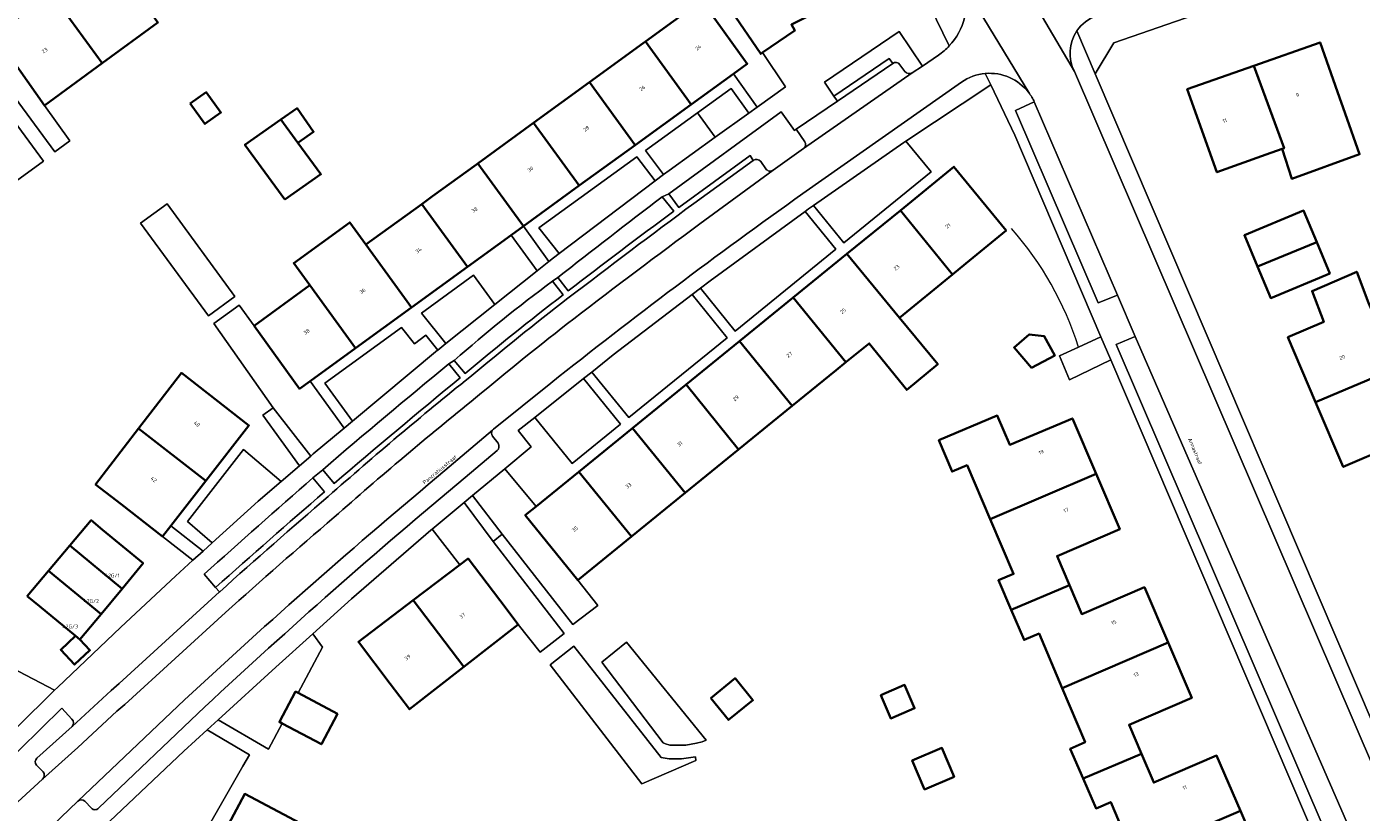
# Model space of a CAD drawing. Header units: metres. Extents: x 197700 to 204338, y 317132 to 325229.
# Tile 619 of 656: x 202624 to 202752, y 318674 to 318748. Entities that reach past the tile are written whole.
import ezdxf
from ezdxf.enums import TextEntityAlignment as Align

# ---------------------------------------------------------------- set-up
doc = ezdxf.new("R2010")
doc.units = ezdxf.units.M
for name, color, linetype, lineweight in [('B-WE-GR-BEPLANTING_CULTUUR_HEESTERS-GV', 90, 'Continuous', 18), ('B-WE-IE-TERREINAFSCHEIDING_KUNSTMATIG_HEKWERK-G', 20, 'IE-TERREINAFSCHEIDING-KUNSTMATIG', 18), ('B-WE-OG-BEBOUWING-GV', 7, 'Continuous', 35), ('B-WE-OG-BEBOUWING-T18', 10, 'Continuous', 18), ('B-WE-OG-TERREIN_CULTUURSCHEIDING-GV', 7, 'Continuous', 18), ('B-WE-OG-TERREIN_ERF-GV', 7, 'Continuous', 18), ('B-WE-OG-TOPOGRAFIE-T18', 10, 'Continuous', 18), ('B-WE-VH-VERHARDING_OPEN-GV', 252, 'Continuous', 18), ('B-WE-VH-VERHARDING_STRAATBAKSTEEN-GV', 252, 'Continuous', 18), ('B-WE-VH-VERHARDING_TEGEL-GV', 252, 'Continuous', 18)]:
    doc.layers.add(name, color=color, linetype=linetype, lineweight=lineweight)
doc.styles.add('NLCS-ISO-M200-T18', font='NLCS-ISO.ttf', dxfattribs={"height": 0.36})
doc.linetypes.add('IE-TERREINAFSCHEIDING-KUNSTMATIG', pattern='A,4,[82,NLCS.SHX,S=0.75,R=90,X=0,Y=0],4,-2', length=10)

msp = doc.modelspace()

# ---------------------------------------------------------------- linework, layer by layer
at = {"layer": 'B-WE-GR-BEPLANTING_CULTUUR_HEESTERS-GV'}
for points in [[(202708.771, 318744.052), (202709.782, 318744.698), (202707.554, 318747.99), (202700.445, 318743.164), (202701.341, 318741.845), (202706.589, 318745.426), (202706.936, 318744.969)], [(202707.607, 318744.839), (202708.096, 318744.196)], [(202698.557, 318737.505), (202697.73, 318738.689), (202697.584, 318738.575), (202696.309, 318740.352), (202685.604, 318732.527), (202686.561, 318731.237), (202693.341, 318736.182), (202693.645, 318735.714)], [(202695.549, 318734.798), (202698.428, 318736.852)], [(202694.357, 318735.61), (202694.859, 318734.913)], [(202686.071, 318730.876), (202684.971, 318732.254)], [(202675.534, 318722.913), (202674.538, 318724.212)], [(202675.024, 318724.571), (202676.025, 318723.291)], [(202665.724, 318715.007), (202664.643, 318716.335)], [(202665.153, 318716.664), (202666.203, 318715.424)], [(202652.66, 318706.269), (202653.732, 318704.963)], [(202652.807, 318704.155), (202651.713, 318705.48)], [(202641.338, 318696.306), (202642.431, 318695.058)], [(202628.755, 318682.515), (202627.777, 318683.542), (202617.747, 318673.701), (202620.789, 318672.092)], [(202625.413, 318678.785), (202628.762, 318681.8)], [(202626.008, 318677.495), (202625.371, 318678.122)], [(202620.789, 318672.092), (202625.962, 318676.797)]]:
    msp.add_lwpolyline(points, dxfattribs=at)
for points in [[(202706.936, 318744.969, -0.4140682), (202707.607, 318744.839)], [(202708.096, 318744.196, 0.3441606), (202708.771, 318744.052)], [(202698.428, 318736.852, 0.3960039), (202698.557, 318737.505)], [(202693.645, 318735.714, -0.4107924), (202694.357, 318735.61)], [(202694.859, 318734.913, 0.4150515), (202695.549, 318734.798)], [(202684.971, 318732.254, 0.0030133), (202675.024, 318724.571)], [(202676.025, 318723.291, -0.0062298), (202686.071, 318730.876)], [(202674.538, 318724.212, 0.0227979), (202665.153, 318716.664)], [(202666.203, 318715.424, -0.0115001), (202675.534, 318722.913)], [(202664.643, 318716.335, 0.0061433), (202652.66, 318706.269)], [(202653.732, 318704.963, -0.0051412), (202665.724, 318715.007)], [(202651.713, 318705.48, 0.0035508), (202641.338, 318696.306)], [(202642.431, 318695.058, -0.0034628), (202652.807, 318704.155)], [(202628.762, 318681.8, 0.3902135), (202628.755, 318682.515)], [(202625.371, 318678.122, -0.3893984), (202625.413, 318678.785)], [(202625.962, 318676.797, 0.3615574), (202626.008, 318677.495)]]:
    msp.add_lwpolyline(points, format="xyb", dxfattribs=at)
at = {"layer": 'B-WE-IE-TERREINAFSCHEIDING_KUNSTMATIG_HEKWERK-G'}
msp.add_lwpolyline([(202724.618, 318717.94, 0.1050327), (202718.258, 318729.24)], format="xyb", dxfattribs=at)
msp.add_lwpolyline([(202645.042, 318678.035), (202639.199, 318667.804), (202641.434, 318666.537)], dxfattribs=at)
at = {"layer": 'B-WE-OG-BEBOUWING-GV'}
for points in [[(202694.542, 318745.989), (202697.606, 318748.088), (202697.291, 318748.668), (202700.57, 318750.295), (202700.623, 318750.212), (202708.65, 318754.169), (202703.563, 318764.599), (202690.981, 318758.371), (202687.118, 318756.459), (202691.545, 318749.997), (202694.371, 318745.872)], [(202629.715, 318753.741), (202628.701, 318753.003), (202626.794, 318751.615), (202631.633, 318744.97), (202636.944, 318748.844), (202632.107, 318755.483), (202631.292, 318754.889), (202630.35, 318754.204)], [(202622.351, 318748.38), (202621.376, 318747.671), (202626.141, 318740.966), (202631.633, 318744.97), (202626.794, 318751.615), (202625.091, 318750.375), (202623.56, 318749.26)], [(202683.387, 318747.059), (202687.742, 318741.056), (202691.762, 318743.972), (202693.073, 318744.924), (202690.136, 318748.971), (202688.714, 318750.931)], [(202683.387, 318747.059), (202683.164, 318746.897), (202678.06, 318743.187), (202682.412, 318737.189), (202687.742, 318741.056)], [(202741.327, 318744.734), (202744.21, 318736.876), (202744.044, 318736.815), (202744.942, 318733.983), (202751.411, 318736.311), (202750.042, 318740.19), (202749.313, 318742.253), (202747.648, 318746.968)], [(202744.21, 318736.876), (202741.327, 318744.734), (202734.99, 318742.495), (202737.813, 318734.591), (202742.522, 318736.272), (202744.044, 318736.815)], [(202677.082, 318733.321), (202682.412, 318737.189), (202678.06, 318743.187), (202672.733, 318739.315)], [(202640.024, 318741.129), (202641.417, 318739.192), (202642.935, 318740.283), (202641.542, 318742.22)], [(202648.659, 318739.619), (202650.272, 318737.411), (202651.769, 318738.459), (202650.202, 318740.699)], [(202649.032, 318732.002), (202652.467, 318734.406), (202650.272, 318737.411), (202648.659, 318739.619), (202645.224, 318737.215)], [(202672.733, 318739.315), (202667.406, 318735.443), (202671.752, 318729.454), (202677.082, 318733.321)], [(202666.422, 318725.586), (202670.601, 318728.619), (202671.752, 318729.454), (202667.406, 318735.443), (202667.277, 318735.349), (202663.096, 318732.31), (202662.079, 318731.571)], [(202713.883, 318725.906), (202717.729, 318729.051), (202712.77, 318735.118), (202707.665, 318730.969), (202712.619, 318724.873)], [(202661.092, 318721.719), (202666.422, 318725.586), (202662.079, 318731.571), (202656.752, 318727.7)], [(202707.665, 318730.969), (202702.56, 318726.82), (202707.567, 318720.744), (202712.619, 318724.873)], [(202747.32, 318727.952), (202746.068, 318730.947), (202740.434, 318728.603), (202741.686, 318725.608)], [(202655.762, 318717.851), (202661.092, 318721.719), (202656.752, 318727.7), (202655.215, 318729.818), (202649.885, 318725.951), (202651.425, 318723.829)], [(202741.686, 318725.608), (202742.937, 318722.614), (202748.571, 318724.957), (202747.32, 318727.952)], [(202697.455, 318722.671), (202702.473, 318716.496), (202704.697, 318718.302), (202708.278, 318713.874), (202711.226, 318716.303), (202707.567, 318720.744), (202702.56, 318726.82)], [(202752.27, 318722.169), (202751.139, 318725.127), (202746.879, 318723.283), (202747.989, 318720.341), (202744.579, 318718.884), (202747.215, 318712.715), (202754.954, 318715.959)], [(202646.098, 318719.958), (202650.432, 318713.984), (202651.44, 318714.715), (202655.762, 318717.851), (202651.425, 318723.829)], [(202702.473, 318716.496), (202697.455, 318722.671), (202692.351, 318718.522), (202697.366, 318712.35), (202701.547, 318715.744)], [(202720.163, 318715.975), (202722.363, 318717.144), (202721.372, 318718.999), (202719.943, 318719.15), (202718.498, 318717.901)], [(202692.259, 318708.204), (202697.366, 318712.35), (202692.351, 318718.522), (202687.246, 318714.373)], [(202641.659, 318713.55), (202639.179, 318715.48), (202635.094, 318710.176), (202641.494, 318705.196), (202645.605, 318710.479)], [(202747.215, 318712.715), (202749.854, 318706.537), (202754.452, 318708.502), (202757.596, 318709.846), (202754.954, 318715.959)], [(202682.141, 318710.224), (202687.152, 318704.058), (202692.259, 318708.204), (202687.246, 318714.373)], [(202716.208, 318701.57), (202726.303, 318705.88), (202724.05, 318711.158), (202718.091, 318708.623), (202716.885, 318711.419), (202711.332, 318709.07), (202712.589, 318706.088), (202714.016, 318706.689)], [(202638.165, 318700.918), (202641.494, 318705.196), (202635.094, 318710.176), (202631.01, 318704.873), (202633.44, 318702.982), (202637.383, 318699.913)], [(202677.036, 318706.075), (202682.045, 318699.911), (202687.152, 318704.058), (202682.141, 318710.224)], [(202682.045, 318699.911), (202677.036, 318706.075), (202672.967, 318702.767), (202671.932, 318701.926), (202676.935, 318695.763)], [(202723.767, 318695.281), (202722.59, 318698.038), (202728.557, 318700.601), (202726.303, 318705.88), (202716.208, 318701.57), (202718.443, 318696.35), (202717.008, 318695.734), (202718.219, 318692.914)], [(202633.526, 318694.937), (202635.53, 318697.361), (202631.676, 318700.546), (202630.583, 318701.45), (202628.555, 318699.046)], [(202631.522, 318692.512), (202633.526, 318694.937), (202628.555, 318699.046), (202626.526, 318696.642)], [(202661.266, 318693.831), (202666.09, 318687.489), (202671.262, 318691.527), (202669.496, 318693.849), (202666.488, 318697.803), (202665.692, 318697.197)], [(202624.498, 318694.238), (202625.664, 318693.274), (202629.093, 318690.439), (202629.518, 318690.088), (202631.522, 318692.512), (202626.526, 318696.642)], [(202723.767, 318695.281), (202718.219, 318692.914), (202719.445, 318690.059), (202720.869, 318690.654), (202723.065, 318685.473), (202733.167, 318689.796), (202730.91, 318695.071), (202724.943, 318692.524)], [(202666.09, 318687.489), (202661.266, 318693.831), (202656.045, 318689.859), (202659.073, 318685.879), (202660.919, 318683.453)], [(202629.518, 318690.088), (202629.093, 318690.439), (202627.686, 318689.117), (202629.011, 318687.707), (202630.469, 318689.076)], [(202730.629, 318679.221), (202729.451, 318681.974), (202735.417, 318684.538), (202733.167, 318689.796), (202723.065, 318685.473), (202725.252, 318680.313), (202723.852, 318679.699), (202725.082, 318676.849)], [(202689.604, 318684.523), (202691.296, 318682.438), (202693.61, 318684.316), (202691.918, 318686.401)], [(202705.8, 318684.807), (202706.744, 318682.582), (202709.014, 318683.544), (202708.07, 318685.769)], [(202654.057, 318683.016), (202650.304, 318685.004), (202650.052, 318685.138), (202648.517, 318682.242), (202648.769, 318682.108), (202652.522, 318680.12)], [(202712.794, 318677.01), (202711.62, 318679.778), (202708.799, 318678.582), (202709.972, 318675.814)], [(202740.048, 318673.78), (202737.786, 318679.035), (202731.806, 318676.468), (202730.629, 318679.221), (202725.082, 318676.849), (202726.304, 318674.016), (202727.699, 318674.618), (202729.915, 318669.417)], [(202651.024, 318672.317), (202645.21, 318675.398), (202641.538, 318668.474), (202647.343, 318665.389)], [(202729.915, 318669.417), (202732.158, 318664.153), (202742.311, 318668.524), (202740.048, 318673.78)]]:
    msp.add_lwpolyline(points, close=True, dxfattribs=at)
at = {"layer": 'B-WE-OG-TERREIN_CULTUURSCHEIDING-GV'}
for points in [[(202628.548, 318737.579), (202626.141, 318740.966), (202621.376, 318747.671), (202622.351, 318748.38), (202619.923, 318751.782), (202617.351, 318749.972), (202619.88, 318746.35), (202627.121, 318736.539)], [(202621.082, 318737.337), (202623.465, 318733.764), (202626.058, 318735.659), (202618.756, 318745.531), (202616.121, 318749.106), (202613.916, 318747.554), (202612.85, 318746.804), (202615.259, 318743.301), (202616.496, 318744.136)], [(202690.031, 318737.936), (202688.345, 318740.257), (202683.382, 318736.655), (202685.101, 318734.379), (202685.63, 318734.779)], [(202699.402, 318731.443), (202702.291, 318727.889), (202710.585, 318734.631), (202708.198, 318737.552), (202707.993, 318737.416)], [(202684.303, 318733.777), (202682.571, 318736.069), (202673.23, 318729.291), (202675.163, 318726.873)], [(202644.276, 318722.759), (202637.824, 318731.586), (202635.297, 318729.739), (202641.751, 318720.912)], [(202688.613, 318723.546), (202691.928, 318719.467), (202701.515, 318727.259), (202698.585, 318730.863), (202689.554, 318724.265)], [(202673.067, 318725.221), (202674.179, 318726.11), (202671.752, 318729.454), (202670.601, 318728.619)], [(202669.028, 318721.995), (202667.007, 318724.78), (202662.059, 318721.185), (202664.38, 318718.281)], [(202678.259, 318715.564), (202681.787, 318711.224), (202691.152, 318718.836), (202687.818, 318722.938), (202680.315, 318717.201)], [(202651.44, 318714.715), (202650.432, 318713.984), (202646.098, 318719.958), (202644.668, 318721.93), (202642.282, 318720.185), (202647.929, 318712.168), (202651.505, 318707.571), (202651.741, 318707.774), (202654.692, 318710.234)], [(202655.473, 318710.884), (202663.581, 318717.642), (202663.599, 318717.656), (202662.448, 318719.096), (202661.377, 318718.24), (202660.128, 318719.804), (202652.839, 318714.512)], [(202677.477, 318714.941), (202672.835, 318711.245), (202676.406, 318706.851), (202681.011, 318710.594)], [(202642.105, 318699.3), (202646.488, 318703.256), (202648.675, 318705.137), (202645.098, 318708.196), (202639.745, 318701.319)], [(202672.967, 318702.767), (202669.978, 318706.358), (202666.903, 318703.799), (202669.718, 318700.127), (202676.464, 318691.53), (202678.84, 318693.341), (202676.935, 318695.763), (202671.932, 318701.926)], [(202665.692, 318697.197), (202666.488, 318697.803), (202669.496, 318693.849), (202671.262, 318691.527), (202673.362, 318688.9), (202675.634, 318690.676), (202668.878, 318699.444), (202666.098, 318703.129), (202663.062, 318700.602)], [(202637.383, 318699.913), (202640.283, 318697.656), (202641.243, 318698.522), (202638.165, 318700.918)], [(202651.688, 318690.644), (202648.17, 318687.475), (202642.685, 318682.46), (202647.459, 318679.639), (202648.769, 318682.108), (202648.517, 318682.242), (202650.052, 318685.138), (202650.304, 318685.004), (202652.624, 318689.378)], [(202684.866, 318678.858), (202676.571, 318689.476), (202674.292, 318687.696), (202683.049, 318676.356), (202688.193, 318678.561), (202688.133, 318678.918), (202687.717, 318678.858), (202686.826, 318678.739), (202685.638, 318678.739)], [(202617.013, 318681.594), (202616.917, 318681.418), (202617.148, 318681.289), (202616.746, 318680.526), (202614.157, 318675.64), (202616.24, 318674.534), (202627.096, 318685.26), (202623.039, 318687.41), (202619.31, 318680.377)]]:
    msp.add_lwpolyline(points, close=True, dxfattribs=at)
for points in [[(202629.303, 318667.543), (202634.371, 318664.865), (202639.354, 318662.221), (202641.595, 318666.446), (202641.434, 318666.537), (202639.199, 318667.804), (202645.042, 318678.035), (202645.655, 318679.109), (202641.641, 318681.505), (202639.417, 318679.472)], [(202639.417, 318679.472), (202630.592, 318671.121), (202628.251, 318668.896)]]:
    msp.add_lwpolyline(points, dxfattribs=at)
at = {"layer": 'B-WE-OG-TERREIN_ERF-GV'}
for points in [[(202788.13, 318767.743), (202728.009, 318746.908), (202726.231, 318743.961), (202756.358, 318673.507)], [(202623.039, 318687.41), (202627.096, 318685.26), (202627.364, 318685.524), (202633.404, 318691.282), (202638.608, 318696.144), (202640.283, 318697.656), (202637.383, 318699.913), (202633.44, 318702.982), (202631.01, 318704.873), (202635.094, 318710.176), (202639.179, 318715.48), (202641.659, 318713.55), (202645.605, 318710.479), (202641.494, 318705.196), (202638.165, 318700.918), (202641.243, 318698.522), (202642.105, 318699.3), (202639.745, 318701.319), (202645.098, 318708.196), (202648.675, 318705.137), (202650.428, 318706.644), (202646.934, 318711.446), (202647.929, 318712.168), (202642.282, 318720.185), (202644.668, 318721.93), (202646.098, 318719.958), (202651.425, 318723.829), (202649.885, 318725.951), (202655.215, 318729.818), (202656.752, 318727.7), (202662.079, 318731.571), (202663.096, 318732.31), (202667.277, 318735.349), (202667.406, 318735.443), (202672.733, 318739.315), (202678.06, 318743.187), (202683.164, 318746.897), (202683.387, 318747.059), (202688.714, 318750.931)], [(202690.136, 318748.971), (202693.073, 318744.924), (202691.762, 318743.972), (202694.033, 318740.806), (202696.706, 318742.724), (202694.542, 318745.989), (202694.371, 318745.872), (202691.545, 318749.997)], [(202636.944, 318748.844), (202631.633, 318744.97), (202626.141, 318740.966), (202628.548, 318737.579), (202627.121, 318736.539), (202619.88, 318746.35)], [(202618.756, 318745.531), (202626.058, 318735.659), (202623.465, 318733.764)], [(202747.638, 318670.058), (202727.698, 318716.72), (202723.771, 318714.824), (202722.821, 318717.104), (202724.618, 318717.94), (202726.752, 318718.933), (202718.553, 318738.12), (202716.269, 318742.913), (202708.198, 318737.552), (202710.585, 318734.631), (202702.291, 318727.889), (202699.402, 318731.443), (202698.926, 318731.112), (202698.585, 318730.863), (202701.515, 318727.259), (202691.928, 318719.467), (202688.613, 318723.546), (202687.818, 318722.938), (202691.152, 318718.836), (202681.787, 318711.224), (202678.259, 318715.564), (202677.477, 318714.941), (202681.011, 318710.594), (202676.406, 318706.851), (202672.835, 318711.245), (202671.253, 318709.986), (202672.5, 318708.457), (202669.978, 318706.358), (202672.967, 318702.767), (202677.036, 318706.075), (202682.141, 318710.224), (202687.246, 318714.373), (202692.351, 318718.522), (202697.455, 318722.671), (202702.56, 318726.82), (202707.665, 318730.969), (202712.77, 318735.118), (202717.729, 318729.051), (202713.883, 318725.906), (202712.619, 318724.873), (202707.567, 318720.744), (202711.226, 318716.303), (202708.278, 318713.874), (202704.697, 318718.302), (202702.473, 318716.496), (202701.547, 318715.744), (202697.366, 318712.35), (202692.259, 318708.204), (202687.152, 318704.058), (202682.045, 318699.911), (202676.935, 318695.763), (202678.84, 318693.341), (202676.464, 318691.53), (202669.718, 318700.127), (202668.878, 318699.444), (202675.634, 318690.676), (202673.362, 318688.9), (202671.262, 318691.527), (202666.09, 318687.489), (202660.919, 318683.453), (202659.073, 318685.879), (202656.045, 318689.859), (202661.266, 318693.831), (202665.692, 318697.197), (202663.062, 318700.602), (202662.939, 318700.5), (202655.367, 318693.957), (202651.688, 318690.644), (202652.624, 318689.378), (202650.304, 318685.004), (202654.057, 318683.016), (202652.522, 318680.12), (202648.769, 318682.108), (202647.459, 318679.639), (202642.685, 318682.46), (202641.641, 318681.505), (202645.655, 318679.109), (202645.042, 318678.035), (202639.199, 318667.804)], [(202729.915, 318669.417), (202727.699, 318674.618), (202726.304, 318674.016), (202725.082, 318676.849), (202723.852, 318679.699), (202725.252, 318680.313), (202723.065, 318685.473), (202720.869, 318690.654), (202719.445, 318690.059), (202718.219, 318692.914), (202717.008, 318695.734), (202718.443, 318696.35), (202716.208, 318701.57), (202714.016, 318706.689), (202712.589, 318706.088), (202711.332, 318709.07), (202716.885, 318711.419), (202718.091, 318708.623), (202724.05, 318711.158), (202726.303, 318705.88), (202728.557, 318700.601), (202722.59, 318698.038), (202723.767, 318695.281), (202724.943, 318692.524), (202730.91, 318695.071), (202733.167, 318689.796), (202735.417, 318684.538), (202729.451, 318681.974), (202730.629, 318679.221), (202731.806, 318676.468), (202737.786, 318679.035), (202740.048, 318673.78), (202742.311, 318668.524)], [(202647.343, 318665.389), (202641.538, 318668.474), (202645.21, 318675.398), (202651.024, 318672.317), (202656.825, 318669.243), (202653.148, 318662.304), (202654.914, 318661.366), (202652.712, 318657.21), (202658.078, 318654.464), (202677.818, 318644.125), (202677.966, 318644.421), (202678.479, 318644.15), (202680.251, 318647.657), (202682.417, 318646.511), (202680.581, 318643.039), (202680.441, 318642.751), (202709.342, 318627.644), (202711.228, 318631.273), (202712.055, 318630.86), (202710.089, 318627.254), (202742.144, 318610.498), (202765.409, 318620.017)]]:
    msp.add_lwpolyline(points, dxfattribs=at)
for points in [[(202741.327, 318744.734), (202747.648, 318746.968), (202749.313, 318742.253), (202750.042, 318740.19), (202751.411, 318736.311), (202744.942, 318733.983), (202744.044, 318736.815), (202742.522, 318736.272), (202737.813, 318734.591), (202734.99, 318742.495)], [(202640.024, 318741.129), (202641.542, 318742.22), (202642.935, 318740.283), (202641.417, 318739.192)], [(202688.345, 318740.257), (202690.031, 318737.936), (202693.221, 318740.224), (202691.536, 318742.573)], [(202650.272, 318737.411), (202652.467, 318734.406), (202649.032, 318732.002), (202645.224, 318737.215), (202648.659, 318739.619), (202650.202, 318740.699), (202651.769, 318738.459)], [(202644.276, 318722.759), (202641.751, 318720.912), (202635.297, 318729.739), (202637.824, 318731.586)], [(202741.686, 318725.608), (202740.434, 318728.603), (202746.068, 318730.947), (202747.32, 318727.952), (202748.571, 318724.957), (202742.937, 318722.614)], [(202754.452, 318708.502), (202749.854, 318706.537), (202747.215, 318712.715), (202744.579, 318718.884), (202747.989, 318720.341), (202746.879, 318723.283), (202751.139, 318725.127), (202752.27, 318722.169), (202754.954, 318715.959), (202757.596, 318709.846)], [(202720.163, 318715.975), (202718.498, 318717.901), (202719.943, 318719.15), (202721.372, 318718.999), (202722.363, 318717.144)], [(202633.526, 318694.937), (202631.522, 318692.512), (202629.518, 318690.088), (202630.469, 318689.076), (202629.011, 318687.707), (202627.686, 318689.117), (202629.093, 318690.439), (202625.664, 318693.274), (202624.498, 318694.238), (202626.526, 318696.642), (202628.555, 318699.046), (202630.583, 318701.45), (202631.676, 318700.546), (202635.53, 318697.361)], [(202689.154, 318680.516), (202681.572, 318689.84), (202679.228, 318687.937), (202685.058, 318680.255), (202685.282, 318680.166), (202685.698, 318680.047), (202687.242, 318680.047), (202688.252, 318680.225), (202688.787, 318680.344)], [(202689.154, 318680.516), (202688.787, 318680.344), (202688.252, 318680.225), (202687.242, 318680.047), (202685.698, 318680.047), (202685.282, 318680.166), (202685.058, 318680.255), (202679.228, 318687.937), (202681.572, 318689.84)], [(202684.866, 318678.858), (202685.638, 318678.739), (202686.826, 318678.739), (202687.717, 318678.858), (202688.133, 318678.918), (202688.193, 318678.561), (202683.049, 318676.356), (202674.292, 318687.696), (202676.571, 318689.476)], [(202689.604, 318684.523), (202691.918, 318686.401), (202693.61, 318684.316), (202691.296, 318682.438)], [(202705.8, 318684.807), (202708.07, 318685.769), (202709.014, 318683.544), (202706.744, 318682.582)], [(202709.972, 318675.814), (202708.799, 318678.582), (202711.62, 318679.778), (202712.794, 318677.01)]]:
    msp.add_lwpolyline(points, close=True, dxfattribs=at)
at = {"layer": 'B-WE-VH-VERHARDING_OPEN-GV'}
for points in [[(202684.303, 318733.777), (202685.101, 318734.379), (202683.382, 318736.655), (202688.345, 318740.257), (202691.536, 318742.573), (202693.221, 318740.224), (202694.033, 318740.806), (202691.762, 318743.972), (202687.742, 318741.056), (202682.412, 318737.189), (202677.082, 318733.321), (202671.752, 318729.454), (202674.179, 318726.11), (202674.618, 318726.461), (202675.163, 318726.873), (202673.23, 318729.291), (202682.571, 318736.069)], [(202664.38, 318718.281), (202662.059, 318721.185), (202667.007, 318724.78), (202669.028, 318721.995), (202673.067, 318725.221), (202670.601, 318728.619), (202666.422, 318725.586), (202661.092, 318721.719), (202655.762, 318717.851), (202651.44, 318714.715), (202654.692, 318710.234), (202655.473, 318710.884), (202652.839, 318714.512), (202660.128, 318719.804), (202661.377, 318718.24), (202662.448, 318719.096), (202663.599, 318717.656)], [(202727.698, 318716.72), (202726.752, 318718.933), (202724.618, 318717.94), (202722.821, 318717.104), (202723.771, 318714.824)], [(202646.934, 318711.446), (202650.428, 318706.644), (202651.505, 318707.571), (202647.929, 318712.168)], [(202666.903, 318703.799), (202666.098, 318703.129), (202668.878, 318699.444), (202669.718, 318700.127)]]:
    msp.add_lwpolyline(points, close=True, dxfattribs=at)
at = {"layer": 'B-WE-VH-VERHARDING_STRAATBAKSTEEN-GV'}
for points in [[(202696.351, 318788.033), (202701.676, 318777.228), (202711.259, 318757.359), (202712.09, 318755.682), (202712.202, 318755.456), (202712.916, 318754.082), (202712.999, 318753.923), (202713.743, 318752.34), (202719.884, 318742.187)], [(202724.485, 318748.074), (202726.231, 318743.961), (202728.009, 318746.908), (202788.13, 318767.743), (202789.342, 318767.511), (202790.44, 318766.948), (202788.817, 318771.197)], [(202701.051, 318770.084), (202703.563, 318764.599), (202708.65, 318754.169), (202712.322, 318746.64)], [(202717.739, 318755.261), (202724.248, 318744.182)], [(202720.419, 318741.302), (202728.344, 318722.884), (202730.041, 318718.953), (202750.8, 318671.308), (202754.865, 318672.916), (202754.751, 318673.169), (202724.248, 318744.182), (202717.739, 318755.261)], [(202719.884, 318742.187), (202713.743, 318752.34)], [(202726.231, 318743.961), (202724.485, 318748.074)], [(202711.281, 318745.749), (202709.782, 318744.698), (202708.771, 318744.052), (202698.428, 318736.852), (202695.549, 318734.798), (202688.553, 318729.675)], [(202706.936, 318744.969), (202701.663, 318741.372), (202697.73, 318738.689), (202698.557, 318737.505)], [(202708.096, 318744.196), (202707.607, 318744.839)], [(202666.098, 318703.129), (202666.903, 318703.799), (202669.978, 318706.358), (202672.5, 318708.457), (202671.253, 318709.986), (202672.835, 318711.245), (202677.477, 318714.941), (202678.259, 318715.564), (202680.315, 318717.201), (202687.818, 318722.938), (202688.613, 318723.546), (202689.554, 318724.265), (202698.585, 318730.863), (202698.926, 318731.112), (202699.402, 318731.443), (202707.993, 318737.416), (202708.198, 318737.552), (202716.269, 318742.913), (202715.751, 318744.001)], [(202698.361, 318732.563), (202713.477, 318743.169)], [(202713.477, 318743.169), (202698.361, 318732.563)], [(202698.428, 318736.852), (202708.771, 318744.052)], [(202715.751, 318744.001), (202716.269, 318742.913), (202718.553, 318738.12), (202726.752, 318718.933), (202727.698, 318716.72), (202747.638, 318670.058), (202748.964, 318670.582), (202748.529, 318671.159)], [(202724.248, 318744.182), (202754.751, 318673.169), (202754.865, 318672.916), (202756.358, 318673.507), (202726.231, 318743.961)], [(202748.116, 318671.844), (202728.203, 318718.194), (202730.041, 318718.953), (202728.344, 318722.884), (202726.51, 318722.157), (202718.638, 318740.487), (202720.419, 318741.302)], [(202693.645, 318735.714), (202687.997, 318731.629)], [(202694.859, 318734.913), (202694.357, 318735.61)], [(202688.553, 318729.675), (202695.549, 318734.798)], [(202750.8, 318671.308), (202730.041, 318718.953), (202728.203, 318718.194), (202748.116, 318671.844)], [(202664.282, 318706.197), (202668.818, 318710.048), (202668.919, 318710.134), (202674.366, 318714.516)], [(202674.366, 318714.516), (202668.919, 318710.134), (202668.818, 318710.048)], [(202668.818, 318710.048), (202664.282, 318706.197)], [(202669.344, 318708.786), (202668.821, 318709.47)], [(202668.821, 318709.47), (202669.344, 318708.786)], [(202666.196, 318705.526), (202669.247, 318708.085)], [(202669.247, 318708.085), (202666.196, 318705.526)], [(202625.334, 318668.283), (202628.251, 318668.896), (202630.592, 318671.121), (202639.417, 318679.472), (202641.641, 318681.505), (202642.685, 318682.46), (202648.17, 318687.475), (202651.688, 318690.644), (202655.367, 318693.957), (202662.939, 318700.5), (202663.062, 318700.602), (202666.098, 318703.129)], [(202642.835, 318694.646), (202642.811, 318694.624), (202633.245, 318685.897), (202632.491, 318685.25), (202628.762, 318681.8)], [(202643.384, 318692.658), (202633.794, 318683.909), (202633.04, 318683.262), (202629.312, 318679.811), (202625.962, 318676.797), (202620.789, 318672.092)], [(202625.962, 318676.797), (202629.312, 318679.811), (202633.04, 318683.262), (202633.794, 318683.909), (202643.384, 318692.658)], [(202626.901, 318672.379), (202629.313, 318674.708), (202639.489, 318684.349)], [(202639.489, 318684.349), (202629.313, 318674.708)], [(202631.286, 318674.031), (202641.403, 318683.678)], [(202641.403, 318683.678), (202631.286, 318674.031)], [(202628.762, 318681.8), (202625.413, 318678.785)], [(202625.371, 318678.122), (202626.008, 318677.495)], [(202629.313, 318674.708), (202626.901, 318672.379)], [(202629.993, 318674.701), (202630.607, 318674.025)], [(202630.607, 318674.025), (202629.993, 318674.701)]]:
    msp.add_lwpolyline(points, dxfattribs=at)
for points in [[(202713.743, 318752.34, -0.258371), (202712.322, 318746.64)], [(202712.322, 318746.64, 0.258371), (202713.743, 318752.34)], [(202726.319, 318749.478, 0.157114), (202724.485, 318748.074)], [(202724.485, 318748.074, -0.157114), (202726.319, 318749.478)], [(202724.485, 318748.074, 0.2792258), (202724.248, 318744.182)], [(202724.248, 318744.182, -0.2792258), (202724.485, 318748.074)], [(202712.322, 318746.64, -0.0567548), (202711.281, 318745.749)], [(202707.607, 318744.839, 0.4140682), (202706.936, 318744.969)], [(202708.771, 318744.052, -0.3441606), (202708.096, 318744.196)], [(202713.477, 318743.169, -0.1311842), (202715.751, 318744.001)], [(202715.751, 318744.001, 0.1311842), (202713.477, 318743.169)], [(202719.884, 318742.187, 0.256629), (202715.751, 318744.001)], [(202715.751, 318744.001, -0.256629), (202719.884, 318742.187)], [(202720.419, 318741.302, 0.0550564), (202719.884, 318742.187)], [(202719.884, 318742.187, -0.0550564), (202720.419, 318741.302)], [(202698.557, 318737.505, -0.3960039), (202698.428, 318736.852)], [(202694.357, 318735.61, 0.4107924), (202693.645, 318735.714)], [(202695.549, 318734.798, -0.4150515), (202694.859, 318734.913)], [(202674.366, 318714.516, -0.013316), (202698.361, 318732.563)], [(202698.361, 318732.563, 0.013316), (202674.366, 318714.516)], [(202687.997, 318731.629, 0.0044324), (202675.992, 318722.59)], [(202688.553, 318729.675, 0.0044324), (202676.548, 318720.636)], [(202676.548, 318720.636, -0.0044324), (202688.553, 318729.675)], [(202675.992, 318722.59, 0.0102334), (202666.653, 318715.087)], [(202676.548, 318720.636, 0.0102374), (202667.202, 318713.099)], [(202667.202, 318713.099, -0.0102374), (202676.548, 318720.636)], [(202666.653, 318715.087, 0.0120759), (202653.168, 318703.721)], [(202667.202, 318713.099, 0.0120759), (202653.717, 318701.733)], [(202653.717, 318701.733, -0.0120759), (202667.202, 318713.099)], [(202668.821, 318709.47, -0.3754411), (202668.818, 318710.048)], [(202668.818, 318710.048, 0.3754411), (202668.821, 318709.47)], [(202669.247, 318708.085, 0.3812851), (202669.344, 318708.786)], [(202669.344, 318708.786, -0.3812851), (202669.247, 318708.085)], [(202639.489, 318684.349, -0.0137013), (202664.282, 318706.197)], [(202664.282, 318706.197, 0.0137013), (202639.489, 318684.349)], [(202641.403, 318683.678, -0.0137013), (202666.196, 318705.526)], [(202666.196, 318705.526, 0.0137013), (202641.403, 318683.678)], [(202653.168, 318703.721, 0.0064916), (202642.835, 318694.646)], [(202653.717, 318701.733, 0.0064916), (202643.384, 318692.658)], [(202643.384, 318692.658, -0.0064916), (202653.717, 318701.733)], [(202625.413, 318678.785, 0.3893984), (202625.371, 318678.122)], [(202626.008, 318677.495, -0.3615574), (202625.962, 318676.797)], [(202629.313, 318674.708, -0.3985857), (202629.993, 318674.701)], [(202629.993, 318674.701, 0.3985857), (202629.313, 318674.708)], [(202630.607, 318674.025, 0.4300803), (202631.286, 318674.031)], [(202631.286, 318674.031, -0.4300803), (202630.607, 318674.025)]]:
    msp.add_lwpolyline(points, format="xyb", dxfattribs=at)
msp.add_lwpolyline([(202728.344, 318722.884), (202720.419, 318741.302), (202718.638, 318740.487), (202726.51, 318722.157)], close=True, dxfattribs=at)
at = {"layer": 'B-WE-VH-VERHARDING_TEGEL-GV'}
for points in [[(202712.322, 318746.64), (202708.65, 318754.169)], [(202697.291, 318748.668), (202697.606, 318748.088), (202694.542, 318745.989), (202696.706, 318742.724), (202694.033, 318740.806), (202693.221, 318740.224), (202690.031, 318737.936), (202685.63, 318734.779), (202685.101, 318734.379), (202684.303, 318733.777), (202675.163, 318726.873), (202674.618, 318726.461), (202674.179, 318726.11), (202673.067, 318725.221), (202669.028, 318721.995), (202664.38, 318718.281), (202663.599, 318717.656), (202663.581, 318717.642), (202655.473, 318710.884), (202654.692, 318710.234), (202651.741, 318707.774), (202651.505, 318707.571), (202650.428, 318706.644), (202648.675, 318705.137)], [(202684.971, 318732.254), (202685.604, 318732.527), (202696.309, 318740.352), (202697.584, 318738.575), (202697.73, 318738.689), (202701.663, 318741.372), (202701.341, 318741.845), (202700.445, 318743.164), (202707.554, 318747.99), (202709.782, 318744.698), (202711.281, 318745.749)], [(202687.997, 318731.629), (202693.645, 318735.714), (202693.341, 318736.182), (202686.561, 318731.237), (202685.604, 318732.527), (202684.971, 318732.254), (202686.071, 318730.876)], [(202674.538, 318724.212), (202675.024, 318724.571)], [(202676.025, 318723.291), (202675.024, 318724.571), (202674.538, 318724.212), (202675.534, 318722.913)], [(202664.643, 318716.335), (202665.153, 318716.664)], [(202666.203, 318715.424), (202665.153, 318716.664), (202664.643, 318716.335), (202665.724, 318715.007)], [(202651.713, 318705.48), (202652.66, 318706.269)], [(202653.732, 318704.963), (202652.66, 318706.269), (202651.713, 318705.48), (202652.807, 318704.155)], [(202648.675, 318705.137), (202646.488, 318703.256), (202642.105, 318699.3), (202641.243, 318698.522), (202640.283, 318697.656), (202638.608, 318696.144), (202633.404, 318691.282), (202627.364, 318685.524), (202627.096, 318685.26), (202616.24, 318674.534), (202617.747, 318673.701), (202627.777, 318683.542), (202628.755, 318682.515)], [(202628.762, 318681.8), (202632.491, 318685.25), (202633.245, 318685.897), (202642.811, 318694.624), (202642.431, 318695.058), (202641.338, 318696.306)], [(202642.431, 318695.058), (202642.811, 318694.624), (202642.835, 318694.646)]]:
    msp.add_lwpolyline(points, dxfattribs=at)
for points in [[(202711.281, 318745.749, 0.0567548), (202712.322, 318746.64)], [(202675.024, 318724.571, -0.0030133), (202684.971, 318732.254)], [(202675.992, 318722.59, -0.0044324), (202687.997, 318731.629)], [(202686.071, 318730.876, 0.0062298), (202676.025, 318723.291)], [(202665.153, 318716.664, -0.0227979), (202674.538, 318724.212)], [(202675.534, 318722.913, 0.0115001), (202666.203, 318715.424)], [(202666.653, 318715.087, -0.0102334), (202675.992, 318722.59)], [(202652.66, 318706.269, -0.0061433), (202664.643, 318716.335)], [(202653.168, 318703.721, -0.0120759), (202666.653, 318715.087)], [(202665.724, 318715.007, 0.0051412), (202653.732, 318704.963)], [(202641.338, 318696.306, -0.0035508), (202651.713, 318705.48)], [(202652.807, 318704.155, 0.0034628), (202642.431, 318695.058)], [(202642.835, 318694.646, -0.0064916), (202653.168, 318703.721)], [(202628.755, 318682.515, -0.3902135), (202628.762, 318681.8)]]:
    msp.add_lwpolyline(points, format="xyb", dxfattribs=at)
msp.add_lwpolyline([(202701.341, 318741.845), (202701.663, 318741.372), (202706.936, 318744.969), (202706.589, 318745.426)], close=True, dxfattribs=at)

# ---------------------------------------------------------------- texts
at = {"layer": 'B-WE-OG-BEBOUWING-T18', "style": 'NLCS-ISO-M200-T18'}
for s, rotation, p in [('24', 35.9, (202688.4, 318746.475)), ('23', 36, (202626.152, 318746.199)), ('26', 35.9, (202683.064, 318742.604)), ('9', 19.4, (202745.484, 318741.961)), ('11', 19.4, (202738.559, 318739.514)), ('28', 35.9, (202677.74, 318738.741)), ('30', 35.9, (202672.431, 318734.888)), ('32', 35.9, (202667.1, 318731.021)), ('21', 39.1, (202712.194, 318729.496)), ('34', 35.9, (202661.771, 318727.153)), ('23', 39.1, (202707.307, 318725.524)), ('36', 35.9, (202656.435, 318723.281)), ('25', 39.1, (202702.202, 318721.375)), ('38', 35.9, (202651.11, 318719.418)), ('27', 39.1, (202697.098, 318717.226)), ('20', 23.1, (202749.742, 318716.98)), ('29', 39.1, (202691.993, 318713.077)), ('40', 322.2, (202640.651, 318710.626)), ('31', 39.1, (202686.649, 318708.734)), ('19', 23.1, (202721.077, 318707.933)), ('42', 322.2, (202636.54, 318705.343)), ('33', 39.1, (202681.763, 318704.763)), ('17', 23.1, (202723.435, 318702.411)), ('35', 39.1, (202676.659, 318700.614)), ('37', 37.2, (202665.942, 318692.362)), ('15', 23.1, (202727.993, 318691.721)), ('39', 37.2, (202660.72, 318688.39)), ('13', 23.1, (202730.116, 318686.758)), ('11', 23.2, (202734.739, 318675.996))]:
    msp.add_text(s, height=0.36, rotation=rotation, dxfattribs=at).set_placement(p, align=Align.MIDDLE)
for s, p in [('42G/1', (202632.596, 318696.19)), ('42G/2', (202630.592, 318693.765)), ('42G/3', (202628.588, 318691.341))]:
    msp.add_text(s, height=0.36, dxfattribs=at).set_placement(p, align=Align.MIDDLE)
at = {"layer": 'B-WE-OG-TOPOGRAFIE-T18', "style": 'NLCS-ISO-M200-T18'}
for s, rotation, p in [('Annastraat', 293.2, (202735.743, 318708.025)), ('Pancratiusstraat', 39.5, (202663.785, 318706.278))]:
    msp.add_text(s, height=0.36, rotation=rotation, dxfattribs=at).set_placement(p, align=Align.MIDDLE)

doc.saveas('drawing.dxf')
